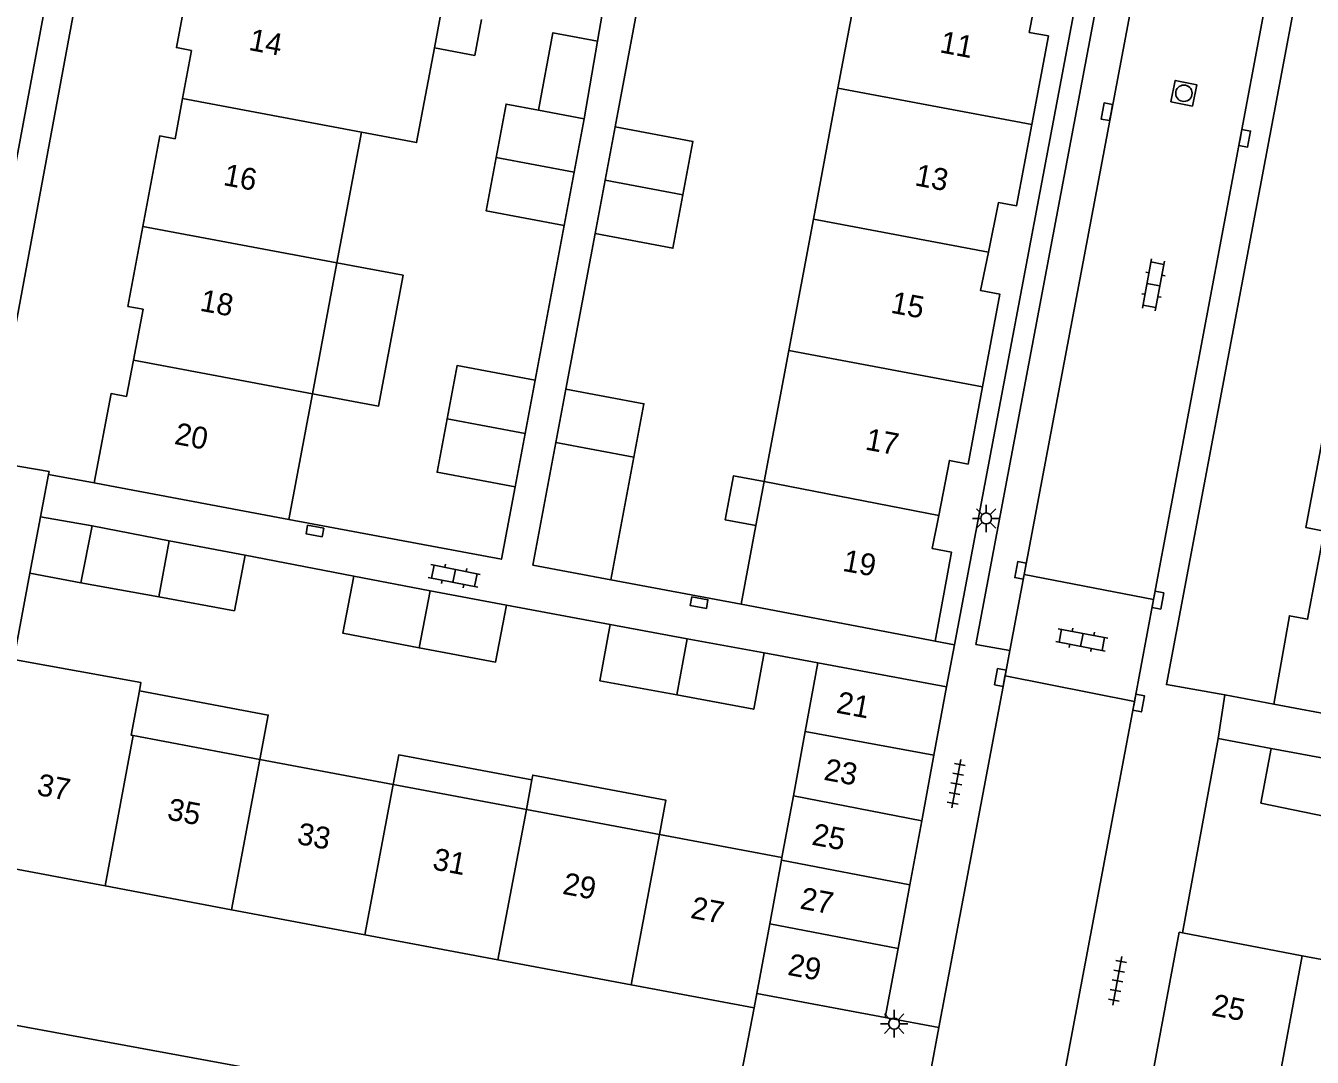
# Model space of a CAD drawing. Extents: x 131000 to 133014, y 396499 to 399001.
# Drawn here: x 131457.5 to 131516.3, y 397286.7 to 397333.8 of the extents above; entities that cross this region are included whole.
import ezdxf

# ---------------------------------------------------------------- set-up
doc = ezdxf.new("R2010")
doc.units = 0
for name, color, linetype in [('gg-afsc-erfafscheiding', 7, 'Continuous'), ('gg-afsc-muur', 7, 'Continuous'), ('gg-anno-huisnummerreeks BGT', 7, 'Continuous'), ('gg-bbg-bijgebouw', 7, 'Continuous'), ('gg-bbg-gedigitaliseerde bebouwing', 7, 'Continuous'), ('gg-bbg-gedigitaliseerde bijgebouw', 7, 'Continuous'), ('gg-bbg-hoofdgebouw', 7, 'Continuous'), ('gg-bbg-luifel en loopbrug', 7, 'Continuous'), ('gg-bbg-tussenscheiding', 7, 'Continuous'), ('gg-knt-verharding', 7, 'Continuous'), ('gg-knt-verharding nz', 7, 'Continuous'), ('gt-grn-weggrens', 7, 'Continuous'), ('gt-symb-klinker verharding', 7, 'Continuous'), ('gt-symb-kolk', 7, 'Continuous'), ('gt-symb-kolk center center', 7, 'Continuous'), ('gt-symb-lichtmast', 7, 'Continuous'), ('gt-symb-rioolschacht', 7, 'Continuous'), ('gt-symb-tegel verharding', 7, 'Continuous')]:
    doc.layers.add(name, color=color, linetype=linetype)

# ---------------------------------------------------------------- blocks, each defined once
blk = doc.blocks.new('gt0-KOLKCC')
at = {"layer": 'gt-symb-kolk center center'}
blk.add_lwpolyline([(-0.375, 0.2), (0.375, 0.2), (0.375, -0.2), (-0.375, -0.2)], close=True, dxfattribs=at)
blk = doc.blocks.new('gt0-KL1')
at = {"layer": 'gt-symb-klinker verharding'}
for p, q in [((-1.15, 0.3), (1.15, 0.3)), ((-1, -0.3), (-1, 0.3)), ((-0.5, 0.3), (-0.5, 0.45)), ((0, -0.3), (0, 0.3)), ((0.5, 0.3), (0.5, 0.45)), ((1, -0.3), (1, 0.3)), ((-1.15, -0.3), (1.15, -0.3)), ((-0.5, -0.45), (-0.5, -0.3)), ((0.5, -0.45), (0.5, -0.3))]:
    blk.add_line(p, q, dxfattribs=at)
blk = doc.blocks.new('gt0-KOLK')
at = {"layer": 'gt-symb-kolk'}
blk.add_lwpolyline([(0, 0), (0.375, 0), (0.375, 0.4), (-0.375, 0.4), (-0.375, 0), (0, 0)], dxfattribs=at)
blk = doc.blocks.new('gt0-LMAST')
at = {"layer": 'gt-symb-lichtmast'}
for p, q in [((-0.005, 0.246), (-0.005, 0.621)), ((-0.182, 0.173), (-0.447, 0.438)), ((0.172, 0.173), (0.437, 0.438)), ((-0.255, -0.004), (-0.63, -0.004)), ((-0.182, -0.181), (-0.447, -0.446)), ((-0.005, -0.254), (-0.005, -0.629)), ((0.437, -0.446), (0.172, -0.181)), ((0.245, -0.004), (0.62, -0.004))]:
    blk.add_line(p, q, dxfattribs=at)
blk.add_circle((-0.005, -0.004), 0.25, dxfattribs=at)
blk = doc.blocks.new('gt0-RS')
at = {"layer": 'gt-symb-rioolschacht'}
blk.add_lwpolyline([(-0.5, -0.5), (0.5, -0.5), (0.5, 0.5), (-0.5, 0.5)], close=True, dxfattribs=at)
blk.add_circle((0, 0), 0.375, dxfattribs=at)
blk = doc.blocks.new('gt0-TEG1')
at = {"layer": 'gt-symb-tegel verharding'}
for p, q in [((-1.125, 0), (1.125, 0)), ((-0.9, -0.25), (-0.9, 0.25)), ((-0.45, -0.25), (-0.45, 0.25)), ((0, -0.25), (0, 0.25)), ((0.45, -0.25), (0.45, 0.25)), ((0.9, -0.25), (0.9, 0.25))]:
    blk.add_line(p, q, dxfattribs=at)

msp = doc.modelspace()

# ---------------------------------------------------------------- linework, layer by layer
at = {"layer": 'gg-afsc-erfafscheiding'}
for p, q in [((131483.633, 397333.051), (131484.248, 397336.59)), ((131485.766, 397336.237), (131484.434, 397329.134)), ((131482.103, 397324.635), (131480.778, 397317.574)), ((131483.52, 397324.266), (131482.188, 397317.164)), ((131460.657, 397312.886), (131458.565, 397313.268)), ((131472.498, 397308.624), (131467.54, 397309.582)), ((131490.18, 397307.35), (131484.237, 397308.465)), ((131484.212, 397306.417), (131479.469, 397307.301)), ((131499.045, 397305.659), (131499.927, 397305.498)), ((131514.501, 397302.786), (131512.259, 397303.207))]:
    msp.add_line(p, q, dxfattribs=at)
msp.add_lwpolyline([(131469.54, 397311.22), (131479.245, 397309.4), (131479.864, 397312.699)], dxfattribs=at)
at = {"layer": 'gg-afsc-muur'}
for p, q in [((131457.714, 397308.769), (131456.536, 397302.463)), ((131493.692, 397304.67), (131491.239, 397305.125)), ((131511.967, 397301.217), (131510.341, 397292.355)), ((131514.374, 397300.761), (131511.967, 397301.217))]:
    msp.add_line(p, q, dxfattribs=at)
at = {"layer": 'gg-bbg-bijgebouw'}
for p, q in [((131460.558, 397310.924), (131464.077, 397310.248)), ((131464.077, 397310.248), (131467.54, 397309.582)), ((131475.983, 397307.962), (131472.498, 397308.624)), ((131479.469, 397307.301), (131475.983, 397307.962)), ((131487.726, 397305.771), (131484.212, 397306.417)), ((131491.239, 397305.125), (131487.726, 397305.771)), ((131499.566, 397303.585), (131493.692, 397304.67)), ((131499.566, 397303.585), (131498.986, 397300.458)), ((131513.904, 397298.271), (131514.374, 397300.761)), ((131514.374, 397300.761), (131517.879, 397300.113)), ((131498.986, 397300.458), (131498.429, 397297.46)), ((131498.429, 397297.46), (131497.887, 397294.539)), ((131497.887, 397294.539), (131497.347, 397291.628)), ((131497.347, 397291.628), (131496.763, 397288.483)), ((131496.763, 397288.483), (131490.906, 397289.588))]:
    msp.add_line(p, q, dxfattribs=at)
at = {"layer": 'gg-bbg-gedigitaliseerde bebouwing'}
for p, q in [((131476.492, 397334.388), (131476.183, 397332.742)), ((131472.855, 397328.893), (131471.736, 397322.925)), ((131471.736, 397322.925), (131470.616, 397316.957)), ((131470.616, 397316.957), (131469.54, 397311.22))]:
    msp.add_line(p, q, dxfattribs=at)
msp.add_lwpolyline([(131476.183, 397332.742), (131475.371, 397328.42), (131472.855, 397328.893)], dxfattribs=at)
at = {"layer": 'gg-bbg-gedigitaliseerde bijgebouw'}
for p, q in [((131483.017, 397329.51), (131480.93, 397329.899)), ((131482.559, 397327.073), (131483.017, 397329.51)), ((131483.971, 397326.701), (131484.434, 397329.134)), ((131482.559, 397327.073), (131482.103, 397324.635)), ((131483.971, 397326.701), (131483.52, 397324.266)), ((131480.32, 397315.137), (131480.778, 397317.574)), ((131481.732, 397314.729), (131482.188, 397317.164)), ((131480.32, 397315.137), (131479.864, 397312.699)), ((131484.237, 397308.465), (131485.289, 397314.062)), ((131460.046, 397308.331), (131460.558, 397310.924)), ((131463.602, 397307.682), (131460.046, 397308.331)), ((131493.112, 397301.534), (131493.692, 397304.67)), ((131492.57, 397298.605), (131493.112, 397301.534)), ((131492.05, 397295.79), (131492.57, 397298.605)), ((131517.38, 397297.548), (131513.904, 397298.271))]:
    msp.add_line(p, q, dxfattribs=at)
for points in [[(131480.93, 397329.899), (131479.456, 397330.174), (131479.001, 397327.74)], [(131484.434, 397329.134), (131487.984, 397328.472), (131487.529, 397326.034)], [(131482.103, 397324.635), (131478.543, 397325.305), (131479.001, 397327.74)], [(131483.52, 397324.266), (131487.071, 397323.598), (131487.529, 397326.034)], [(131476.762, 397315.804), (131477.218, 397318.241), (131480.778, 397317.574)], [(131482.188, 397317.164), (131485.744, 397316.5), (131485.289, 397314.062)], [(131479.864, 397312.699), (131476.304, 397313.369), (131476.762, 397315.804)], [(131484.237, 397308.465), (131480.682, 397309.132), (131481.732, 397314.729)], [(131467.54, 397309.582), (131467.051, 397307.053), (131463.602, 397307.682)], [(131472.498, 397308.624), (131472.006, 397306.022), (131475.492, 397305.364)], [(131475.492, 397305.364), (131478.978, 397304.705), (131479.469, 397307.301)], [(131484.212, 397306.417), (131483.739, 397303.858), (131487.252, 397303.208)], [(131487.252, 397303.208), (131490.764, 397302.558), (131491.239, 397305.125)]]:
    msp.add_lwpolyline(points, dxfattribs=at)
at = {"layer": 'gg-bbg-hoofdgebouw'}
for p, q in [((131494.607, 397330.902), (131495.732, 397336.888)), ((131465.098, 397332.622), (131464.686, 397330.427)), ((131493.482, 397324.917), (131494.607, 397330.902)), ((131464.686, 397330.427), (131464.343, 397328.597)), ((131492.357, 397318.932), (131493.482, 397324.917)), ((131462.882, 397320.81), (131462.447, 397318.491)), ((131491.232, 397312.947), (131492.357, 397318.932)), ((131462.447, 397318.491), (131462.134, 397316.825)), ((131460.657, 397312.886), (131461.37, 397312.752)), ((131461.37, 397312.752), (131469.54, 397311.22)), ((131490.854, 397310.936), (131491.232, 397312.947)), ((131490.18, 397307.35), (131490.854, 397310.936)), ((131498.35, 397305.8), (131490.18, 397307.35)), ((131498.35, 397305.8), (131499.045, 397305.659)), ((131514.501, 397302.786), (131523.418, 397301.114)), ((131462.43, 397301.356), (131468.221, 397300.267)), ((131468.221, 397300.267), (131474.301, 397299.125)), ((131474.301, 397299.125), (131480.381, 397297.983)), ((131480.381, 397297.983), (131486.461, 397296.84)), ((131486.461, 397296.84), (131492.05, 397295.79)), ((131461.159, 397294.491), (131455.1, 397295.63)), ((131466.927, 397293.406), (131461.159, 397294.491)), ((131473.006, 397292.263), (131466.927, 397293.406)), ((131479.086, 397291.119), (131473.006, 397292.263)), ((131508.9, 397285.54), (131510.187, 397292.385)), ((131510.187, 397292.385), (131510.341, 397292.355)), ((131510.341, 397292.355), (131515.799, 397291.307)), ((131515.799, 397291.307), (131521.896, 397290.135)), ((131485.166, 397289.976), (131479.086, 397291.119)), ((131490.78, 397288.92), (131485.166, 397289.976)), ((131490.906, 397289.588), (131490.78, 397288.92))]:
    msp.add_line(p, q, dxfattribs=at)
for points in [[(131465.117, 397336.524), (131464.406, 397332.752), (131465.098, 397332.622)], [(131503.452, 397329.238), (131504.211, 397333.285), (131503.336, 397333.449), (131503.711, 397335.386)], [(131501.47, 397323.414), (131501.927, 397325.682), (131502.757, 397325.534), (131503.452, 397329.238)], [(131464.343, 397328.597), (131463.648, 397328.727), (131462.875, 397324.588)], [(131462.875, 397324.588), (131462.194, 397320.938), (131462.882, 397320.81)], [(131501.203, 397317.268), (131501.992, 397321.501), (131501.117, 397321.664), (131501.47, 397323.414)], [(131499.203, 397311.392), (131499.692, 397313.911), (131500.546, 397313.745), (131501.203, 397317.268)], [(131462.134, 397316.825), (131461.425, 397316.959), (131460.657, 397312.886)], [(131516.42, 397308.677), (131516.795, 397310.689), (131515.969, 397310.843), (131516.694, 397314.723)], [(131499.045, 397305.659), (131499.787, 397309.725), (131498.911, 397309.885), (131499.203, 397311.392)], [(131514.501, 397302.786), (131515.213, 397306.823), (131516.044, 397306.664), (131516.42, 397308.677)], [(131456.624, 397302.446), (131457.066, 397304.804), (131462.789, 397303.775), (131462.717, 397303.392)], [(131462.717, 397303.392), (131462.338, 397301.373), (131462.43, 397301.356)]]:
    msp.add_lwpolyline(points, dxfattribs=at)
at = {"layer": 'gg-bbg-luifel en loopbrug'}
for p, q in [((131483.017, 397329.51), (131483.633, 397333.051)), ((131458.194, 397311.335), (131457.714, 397308.769)), ((131460.558, 397310.924), (131458.194, 397311.335)), ((131460.046, 397308.331), (131457.714, 397308.769)), ((131480.381, 397297.983), (131480.634, 397299.328))]:
    msp.add_line(p, q, dxfattribs=at)
for points in [[(131478.334, 397334.043), (131478.025, 397332.397), (131476.183, 397332.742)], [(131483.633, 397333.051), (131481.592, 397333.433), (131480.93, 397329.899)], [(131471.736, 397322.925), (131474.755, 397322.36), (131473.637, 397316.391), (131470.616, 397316.957)], [(131491.232, 397312.947), (131489.838, 397313.209), (131489.46, 397311.198), (131490.854, 397310.936)], [(131468.221, 397300.267), (131468.601, 397302.286), (131462.717, 397303.392)], [(131474.301, 397299.125), (131474.554, 397300.47), (131480.634, 397299.328)], [(131480.634, 397299.328), (131480.675, 397299.546), (131486.755, 397298.403), (131486.461, 397296.84)]]:
    msp.add_lwpolyline(points, dxfattribs=at)
at = {"layer": 'gg-bbg-tussenscheiding'}
for p, q in [((131503.452, 397329.238), (131494.607, 397330.902)), ((131464.686, 397330.427), (131472.855, 397328.893)), ((131479.001, 397327.74), (131482.559, 397327.073)), ((131483.971, 397326.701), (131487.529, 397326.034)), ((131501.47, 397323.414), (131493.482, 397324.917)), ((131462.875, 397324.588), (131471.736, 397322.925)), ((131501.203, 397317.268), (131492.357, 397318.932)), ((131462.447, 397318.491), (131470.616, 397316.957)), ((131476.762, 397315.804), (131480.32, 397315.137)), ((131481.732, 397314.729), (131485.289, 397314.062)), ((131499.203, 397311.392), (131491.232, 397312.947)), ((131463.602, 397307.682), (131464.077, 397310.248)), ((131475.983, 397307.962), (131475.492, 397305.364)), ((131487.726, 397305.771), (131487.252, 397303.208)), ((131462.43, 397301.356), (131461.159, 397294.491)), ((131493.112, 397301.534), (131498.986, 397300.458)), ((131466.927, 397293.406), (131468.221, 397300.267)), ((131473.006, 397292.263), (131474.301, 397299.125)), ((131498.429, 397297.46), (131492.57, 397298.605)), ((131479.086, 397291.119), (131480.381, 397297.983)), ((131485.166, 397289.976), (131486.461, 397296.84)), ((131492.027, 397295.666), (131491.49, 397292.755)), ((131492.05, 397295.79), (131492.027, 397295.666)), ((131497.887, 397294.539), (131492.027, 397295.666)), ((131491.49, 397292.755), (131490.906, 397289.588)), ((131497.347, 397291.628), (131491.49, 397292.755)), ((131514.533, 397284.482), (131515.799, 397291.307))]:
    msp.add_line(p, q, dxfattribs=at)
at = {"layer": 'gg-knt-verharding'}
for p, q in [((131464.728, 397368.535), (131455.65, 397319.869)), ((131499.927, 397305.498), (131511.1, 397364.75)), ((131458.194, 397311.335), (131458.565, 397313.268)), ((131503.108, 397308.709), (131509.016, 397307.565)), ((131509.016, 397307.565), (131508.142, 397302.911)), ((131499.566, 397303.585), (131499.927, 397305.498)), ((131502.236, 397304.077), (131502.454, 397305.235)), ((131499.213, 397288.025), (131502.236, 397304.077)), ((131508.142, 397302.911), (131502.236, 397304.077)), ((131511.967, 397301.217), (131512.259, 397303.207)), ((131508.142, 397302.911), (131505.014, 397286.266)), ((131498.83, 397285.99), (131499.213, 397288.025))]:
    msp.add_line(p, q, dxfattribs=at)
for points in [[(131458.565, 397313.268), (131458.59, 397313.4), (131455.91, 397313.86), (131466.89, 397373.12)], [(131509.016, 397307.565), (131519.5, 397363.36), (131520.034, 397366.788)], [(131513.527, 397364.029), (131511.985, 397364.333), (131500.906, 397305.511), (131502.454, 397305.235)], [(131520.75, 397362.92), (131509.6, 397303.68), (131512.259, 397303.207)], [(131490.78, 397288.92), (131489.47, 397282.17), (131453.72, 397288.74)]]:
    msp.add_lwpolyline(points, dxfattribs=at)
at = {"layer": 'gg-knt-verharding nz'}
for p, q in [((131503.108, 397308.709), (131513.527, 397364.029)), ((131502.454, 397305.235), (131503.108, 397308.709))]:
    msp.add_line(p, q, dxfattribs=at)
at = {"layer": 'gt-grn-weggrens'}
msp.add_line((131496.763, 397288.483), (131499.213, 397288.025), dxfattribs=at)

# ---------------------------------------------------------------- block references
at = {"layer": 'gt-symb-klinker verharding'}
for p, rotation in [((131509.006, 397321.931), 79.45426563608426), ((131477.09, 397308.638), 168.81367070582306), ((131505.735, 397305.72), -10.83791044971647)]:
    msp.add_blockref('gt0-KL1', p, dxfattribs=dict(at, rotation=rotation))
at = {"layer": 'gt-symb-kolk'}
for p, rotation in [((131507.077, 397329.788), 79.45426563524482), ((131512.978, 397328.653), -100.78161673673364), ((131503.135, 397308.855), 79.34163849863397), ((131509.017, 397307.57), -100.83791044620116), ((131502.215, 397303.967), 79.63367739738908), ((131508.135, 397302.875), -100.71464389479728)]:
    msp.add_blockref('gt0-KOLK', p, dxfattribs=dict(at, rotation=rotation))
at = {"layer": 'gt-symb-kolk center center'}
for p, rotation in [((131470.727, 397310.691), -10.55818711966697), ((131488.266, 397307.422), 170.07335705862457)]:
    msp.add_blockref('gt0-KOLKCC', p, dxfattribs=dict(at, rotation=rotation))
at = {"layer": 'gt-symb-lichtmast'}
for p in [(131501.375, 397311.266), (131497.175, 397288.207)]:
    msp.add_blockref('gt0-LMAST', p, dxfattribs=at)
at = {"layer": 'gt-symb-rioolschacht', "rotation": 78.57767892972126}
msp.add_blockref('gt0-RS', (131510.397, 397330.671), dxfattribs=at)
at = {"layer": 'gt-symb-tegel verharding'}
for p, rotation in [((131500.007, 397299.154), 79.34163849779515), ((131507.362, 397290.156), 79.34163849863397)]:
    msp.add_blockref('gt0-TEG1', p, dxfattribs=dict(at, rotation=rotation))

# ---------------------------------------------------------------- texts
at = {"layer": 'gg-anno-huisnummerreeks BGT'}
for s, rotation, p in [('14', 349.3, (131467.668, 397332.651)), ('11', 349.4, (131499.211, 397332.543)), ('16', 349.4, (131466.508, 397326.485)), ('13', 349.4, (131498.072, 397326.472)), ('18', 349.5, (131465.437, 397320.75)), ('15', 349.5, (131496.975, 397320.656)), ('20', 349.3, (131464.274, 397314.669)), ('17', 349.5, (131495.811, 397314.414)), ('19', 349.6, (131494.776, 397308.876)), ('21', 349.5, (131494.488, 397302.401)), ('23', 349.5, (131493.92, 397299.34)), ('37', 349.3, (131457.992, 397298.649)), ('35', 349.3, (131463.945, 397297.529)), ('33', 349.3, (131469.869, 397296.415)), ('25', 349.5, (131493.37, 397296.379)), ('31', 349.3, (131476.054, 397295.252)), ('29', 349.3, (131481.992, 397294.135)), ('27', 349.5, (131492.829, 397293.463)), ('27', 349.3, (131487.835, 397293.036)), ('29', 349.5, (131492.267, 397290.436)), ('25', 349.3, (131511.618, 397288.592))]:
    msp.add_text(s, height=1, rotation=rotation, dxfattribs=at).set_placement(p)

doc.saveas('drawing.dxf')
